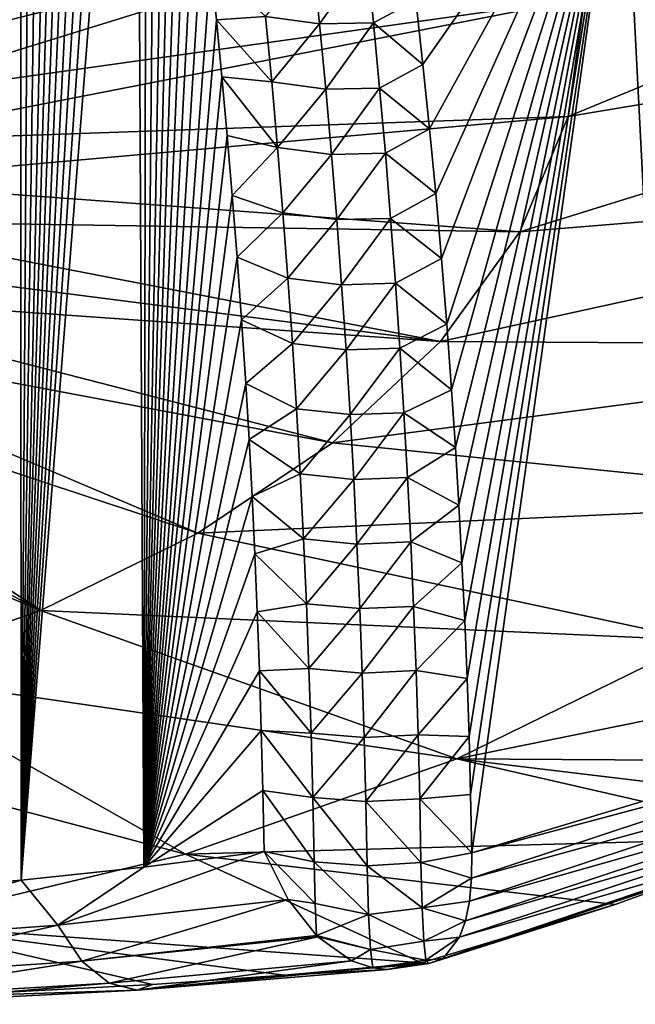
# Model space of a CAD drawing. Header units: metres. Extents: x -109 to 109, y -452 to 89.
# Tile 419 of 656: x 83.18 to 88.63, y -73.63 to -64.92. Entities that reach past the tile are written whole.
import ezdxf

# ---------------------------------------------------------------- set-up
doc = ezdxf.new("R2010")
doc.units = ezdxf.units.M
doc.layers.add('solid_k244270000c71_000_01_01', color=7, linetype='CONTINUOUS')

msp = doc.modelspace()

# ---------------------------------------------------------------- linework, layer by layer
at = {"layer": 'solid_k244270000c71_000_01_01'}
for points in [[(82.094749, -72.624504, 25.099007), (83.060974, -54.108059, 12.660812), (83.185005, -54.591045, 12.915944)], [(83.193443, -72.531944, 24.562874), (82.094749, -72.624504, 25.099007), (83.185005, -54.591045, 12.915944)], [(83.193443, -72.531944, 24.562874), (83.185005, -54.591045, 12.915944), (83.308792, -55.09119, 13.181071)], [(83.193443, -72.531944, 24.562874), (83.308792, -55.09119, 13.181071), (83.431999, -55.609825, 13.457208)], [(83.193443, -72.531944, 24.562874), (83.431999, -55.609825, 13.457208), (83.554153, -56.148964, 13.745919)], [(83.193443, -72.531944, 24.562874), (83.554153, -56.148964, 13.745919), (83.65126, -56.594597, 13.985593)], [(83.193443, -72.531944, 24.562874), (83.65126, -56.594597, 13.985593), (83.747849, -57.052734, 14.23285)], [(83.193443, -72.531944, 24.562874), (83.747849, -57.052734, 14.23285), (83.843575, -57.524601, 14.488676)], [(83.193443, -72.531944, 24.562874), (83.843575, -57.524601, 14.488676), (83.938095, -58.011406, 14.754061)], [(83.193443, -72.531944, 24.562874), (83.938095, -58.011406, 14.754061), (84.031525, -58.512817, 15.028746)], [(83.193443, -72.531944, 24.562874), (84.031525, -58.512817, 15.028746), (84.124084, -59.028061, 15.312122)], [(83.193443, -72.531944, 24.562874), (84.124084, -59.028061, 15.312122), (84.215309, -59.558628, 15.60545)], [(84.278702, -72.417961, 23.920357), (83.193443, -72.531944, 24.562874), (84.215309, -59.558628, 15.60545)], [(84.278702, -72.417961, 23.920357), (84.215309, -59.558628, 15.60545), (84.30471, -60.106041, 15.910009)], [(84.278702, -72.417961, 23.920357), (84.30471, -60.106041, 15.910009), (84.392258, -60.670635, 16.226086)], [(84.278702, -72.417961, 23.920357), (84.392258, -60.670635, 16.226086), (84.478477, -61.250912, 16.552425)], [(84.278702, -72.417961, 23.920357), (84.478477, -61.250912, 16.552425), (84.548859, -61.747524, 16.833204)], [(84.278702, -72.417961, 23.920357), (84.548859, -61.747524, 16.833204), (84.617462, -62.257015, 17.122959)], [(88.974251, -71.752228, 23.865316), (88.514854, -62.790352, 18.561483), (90.404182, -62.047565, 19.531033)], [(84.278702, -72.417961, 23.920357), (84.617462, -62.257015, 17.122959), (84.683891, -62.780327, 17.422577)], [(84.278702, -72.417961, 23.920357), (84.683891, -62.780327, 17.422577), (84.748627, -63.316246, 17.731009)], [(86.750732, -65.315285, 18.837416), (86.687927, -64.747581, 18.505867), (88.514854, -62.790352, 18.561483)], [(86.809395, -65.884132, 19.171818), (86.750732, -65.315285, 18.837416), (88.514854, -62.790352, 18.561483)], [(86.863998, -66.456093, 19.51022), (86.809395, -65.884132, 19.171818), (88.514854, -62.790352, 18.561483)], [(86.914711, -67.032784, 19.853674), (86.863998, -66.456093, 19.51022), (88.514854, -62.790352, 18.561483)], [(86.961418, -67.612877, 20.201494), (86.914711, -67.032784, 19.853674), (88.514854, -62.790352, 18.561483)], [(87.004028, -68.19503, 20.552969), (86.961418, -67.612877, 20.201494), (88.514854, -62.790352, 18.561483)], [(87.037895, -68.705078, 20.862928), (87.004028, -68.19503, 20.552969), (88.514854, -62.790352, 18.561483)], [(87.06852, -69.214935, 21.174683), (87.037895, -68.705078, 20.862928), (88.514854, -62.790352, 18.561483)], [(87.095909, -69.72538, 21.488689), (87.06852, -69.214935, 21.174683), (88.514854, -62.790352, 18.561483)], [(87.120033, -70.236748, 21.805162), (87.095909, -69.72538, 21.488689), (88.514854, -62.790352, 18.561483)], [(87.140877, -70.749008, 22.124111), (87.120033, -70.236748, 21.805162), (88.514854, -62.790352, 18.561483)], [(87.158417, -71.262146, 22.445545), (87.140877, -70.749008, 22.124111), (88.514854, -62.790352, 18.561483)], [(87.17263, -71.776146, 22.769474), (87.158417, -71.262146, 22.445545), (88.514854, -62.790352, 18.561483)], [(87.183487, -72.29097, 23.095911), (87.17263, -71.776146, 22.769474), (88.514854, -62.790352, 18.561483)], [(88.974251, -71.752228, 23.865316), (87.183487, -72.29097, 23.095911), (88.514854, -62.790352, 18.561483)], [(94.451401, -63.129051, 44.203438), (88.180367, -64.72657, 45.322033), (88.03656, -65.774612, 43.825268)], [(94.230385, -64.739777, 41.90308), (94.451401, -63.129051, 44.203438), (88.03656, -65.774612, 43.825268)], [(84.278702, -72.417961, 23.920357), (84.748627, -63.316246, 17.731009), (84.811852, -63.864346, 18.047886)], [(81.569176, -64.919289, 46.98225), (81.682823, -65.274986, 46.474258), (88.03656, -63.678524, 46.818798)], [(81.682823, -65.274986, 46.474258), (81.720886, -65.635933, 45.958775), (88.03656, -63.678524, 46.818798)], [(88.03656, -63.678524, 46.818798), (81.720886, -65.635933, 45.958775), (88.180367, -64.72657, 45.322033)], [(84.278702, -72.417961, 23.920357), (84.811852, -63.864346, 18.047886), (84.873016, -64.426109, 18.374557)], [(85.777237, -64.375748, 18.078131), (85.835548, -64.955063, 18.413174), (85.357361, -64.890038, 18.447145)], [(86.25544, -64.369942, 18.136011), (85.835548, -64.955063, 18.413174), (85.777237, -64.375748, 18.078131)], [(86.313385, -64.94812, 18.46867), (85.835548, -64.955063, 18.413174), (86.25544, -64.369942, 18.136011)], [(86.313385, -64.94812, 18.46867), (86.25544, -64.369942, 18.136011), (86.687927, -64.747581, 18.505867)], [(84.278702, -72.417961, 23.920357), (84.873016, -64.426109, 18.374557), (84.92337, -64.919624, 18.66338)], [(85.357361, -64.890038, 18.447145), (84.92337, -64.919624, 18.66338), (84.873016, -64.426109, 18.374557)], [(81.682823, -65.996857, 45.443314), (88.180367, -64.72657, 45.322033), (81.720886, -65.635933, 45.958775)], [(81.682823, -65.996857, 45.443314), (88.03656, -65.774612, 43.825268), (88.180367, -64.72657, 45.322033)], [(86.313385, -64.94812, 18.46867), (86.687927, -64.747581, 18.505867), (86.750732, -65.315285, 18.837416)], [(94.230385, -64.739777, 41.90308), (88.03656, -65.774612, 43.825268), (87.608688, -66.796852, 42.36536)], [(93.572792, -66.310844, 39.659367), (94.230385, -64.739777, 41.90308), (87.608688, -66.796852, 42.36536)], [(85.357361, -64.890038, 18.447145), (85.412697, -65.470627, 18.786919), (84.92337, -64.919624, 18.66338)], [(85.835548, -64.955063, 18.413174), (85.412697, -65.470627, 18.786919), (85.357361, -64.890038, 18.447145)], [(84.278702, -72.417961, 23.920357), (84.92337, -64.919624, 18.66338), (84.971443, -65.425209, 18.961245)], [(85.412697, -65.470627, 18.786919), (84.971443, -65.425209, 18.961245), (84.92337, -64.919624, 18.66338)], [(85.835548, -64.955063, 18.413174), (85.889977, -65.533615, 18.750151), (85.412697, -65.470627, 18.786919)], [(86.313385, -64.94812, 18.46867), (85.889977, -65.533615, 18.750151), (85.835548, -64.955063, 18.413174)], [(86.367477, -65.525452, 18.803318), (85.889977, -65.533615, 18.750151), (86.313385, -64.94812, 18.46867)], [(86.367477, -65.525452, 18.803318), (86.313385, -64.94812, 18.46867), (86.750732, -65.315285, 18.837416)], [(86.367477, -65.525452, 18.803318), (86.750732, -65.315285, 18.837416), (86.809395, -65.884132, 19.171818)], [(84.278702, -72.417961, 23.920357), (84.971443, -65.425209, 18.961245), (85.017349, -65.944, 19.268854)], [(85.464157, -66.050499, 19.128576), (85.017349, -65.944, 19.268854), (84.971443, -65.425209, 18.961245)], [(85.412697, -65.470627, 18.786919), (85.464157, -66.050499, 19.128576), (84.971443, -65.425209, 18.961245)], [(85.889977, -65.533615, 18.750151), (85.464157, -66.050499, 19.128576), (85.412697, -65.470627, 18.786919)], [(85.889977, -65.533615, 18.750151), (85.94059, -66.111374, 19.089058), (85.464157, -66.050499, 19.128576)], [(86.367477, -65.525452, 18.803318), (85.94059, -66.111374, 19.089058), (85.889977, -65.533615, 18.750151)], [(86.417778, -66.101913, 19.139952), (85.94059, -66.111374, 19.089058), (86.367477, -65.525452, 18.803318)], [(86.417778, -66.101913, 19.139952), (86.367477, -65.525452, 18.803318), (86.809395, -65.884132, 19.171818)], [(81.569191, -66.352547, 44.935341), (87.608688, -66.796852, 42.36536), (88.03656, -65.774612, 43.825268)], [(81.682823, -65.996857, 45.443314), (81.569191, -66.352547, 44.935341), (88.03656, -65.774612, 43.825268)], [(84.278702, -72.417961, 23.920357), (85.017349, -65.944, 19.268854), (85.061913, -66.476257, 19.585871)], [(85.464157, -66.050499, 19.128576), (85.061913, -66.476257, 19.585871), (85.017349, -65.944, 19.268854)], [(86.417778, -66.101913, 19.139952), (86.809395, -65.884132, 19.171818), (86.863998, -66.456093, 19.51022)], [(85.464157, -66.050499, 19.128576), (85.51178, -66.629623, 19.472109), (85.061913, -66.476257, 19.585871)], [(85.94059, -66.111374, 19.089058), (85.51178, -66.629623, 19.472109), (85.464157, -66.050499, 19.128576)], [(85.94059, -66.111374, 19.089058), (85.987434, -66.688309, 19.429892), (85.51178, -66.629623, 19.472109)], [(86.417778, -66.101913, 19.139952), (85.987434, -66.688309, 19.429892), (85.94059, -66.111374, 19.089058)], [(86.46434, -66.677475, 19.478567), (85.987434, -66.688309, 19.429892), (86.417778, -66.101913, 19.139952)], [(86.46434, -66.677475, 19.478567), (86.417778, -66.101913, 19.139952), (86.863998, -66.456093, 19.51022)], [(81.569191, -66.352547, 44.935341), (81.38163, -66.697792, 44.44228), (87.608688, -66.796852, 42.36536)], [(93.572792, -66.310844, 39.659367), (87.608688, -66.796852, 42.36536), (86.90728, -67.76812, 40.978252)], [(92.494812, -67.803566, 37.527542), (93.572792, -66.310844, 39.659367), (86.90728, -67.76812, 40.978252)], [(86.46434, -66.677475, 19.478567), (86.863998, -66.456093, 19.51022), (86.914711, -67.032784, 19.853674)], [(84.278702, -72.417961, 23.920357), (85.061913, -66.476257, 19.585871), (85.104607, -67.020348, 19.911589)], [(85.51178, -66.629623, 19.472109), (85.104607, -67.020348, 19.911589), (85.061913, -66.476257, 19.585871)], [(85.51178, -66.629623, 19.472109), (85.555611, -67.20797, 19.817514), (85.104607, -67.020348, 19.911589)], [(85.987434, -66.688309, 19.429892), (85.555611, -67.20797, 19.817514), (85.51178, -66.629623, 19.472109)], [(81.38163, -66.697792, 44.44228), (81.122879, -67.027557, 43.971325), (86.90728, -67.76812, 40.978252)], [(81.38163, -66.697792, 44.44228), (86.90728, -67.76812, 40.978252), (87.608688, -66.796852, 42.36536)], [(85.987434, -66.688309, 19.429892), (86.030556, -67.264389, 19.772648), (85.555611, -67.20797, 19.817514)], [(86.46434, -66.677475, 19.478567), (86.030556, -67.264389, 19.772648), (85.987434, -66.688309, 19.429892)], [(86.50721, -67.252113, 19.81916), (86.030556, -67.264389, 19.772648), (86.46434, -66.677475, 19.478567)], [(86.50721, -67.252113, 19.81916), (86.46434, -66.677475, 19.478567), (86.914711, -67.032784, 19.853674)], [(81.122879, -67.027557, 43.971325), (80.796722, -67.337029, 43.529358), (86.90728, -67.76812, 40.978252)], [(84.278702, -72.417961, 23.920357), (85.104607, -67.020348, 19.911589), (85.144821, -67.574547, 20.245314)], [(85.555611, -67.20797, 19.817514), (85.144821, -67.574547, 20.245314), (85.104607, -67.020348, 19.911589)], [(86.50721, -67.252113, 19.81916), (86.914711, -67.032784, 19.853674), (86.961418, -67.612877, 20.201494)], [(85.555611, -67.20797, 19.817514), (85.595711, -67.7855, 20.164785), (85.144821, -67.574547, 20.245314)], [(86.030556, -67.264389, 19.772648), (85.595711, -67.7855, 20.164785), (85.555611, -67.20797, 19.817514)], [(86.50721, -67.252113, 19.81916), (86.070015, -67.839577, 20.117323), (86.030556, -67.264389, 19.772648)], [(86.546432, -67.825798, 20.16173), (86.070015, -67.839577, 20.117323), (86.50721, -67.252113, 19.81916)], [(86.546432, -67.825798, 20.16173), (86.50721, -67.252113, 19.81916), (86.961418, -67.612877, 20.201494)], [(80.796722, -67.337029, 43.529358), (80.407913, -67.621689, 43.122822), (85.949615, -68.664482, 39.698105)], [(80.796722, -67.337029, 43.529358), (85.949615, -68.664482, 39.698105), (86.90728, -67.76812, 40.978252)], [(86.030556, -67.264389, 19.772648), (86.070015, -67.839577, 20.117323), (85.595711, -67.7855, 20.164785)], [(84.278702, -72.417961, 23.920357), (85.144821, -67.574547, 20.245314), (85.181961, -68.137138, 20.586351)], [(85.595711, -67.7855, 20.164785), (85.181961, -68.137138, 20.586351), (85.144821, -67.574547, 20.245314)], [(80.407913, -67.621689, 43.122822), (79.96212, -67.877388, 42.757645), (84.759262, -69.46389, 38.556438)], [(80.407913, -67.621689, 43.122822), (84.759262, -69.46389, 38.556438), (85.949615, -68.664482, 39.698105)], [(86.546432, -67.825798, 20.16173), (86.961418, -67.612877, 20.201494), (87.004028, -68.19503, 20.552969)], [(92.494812, -67.803566, 37.527542), (86.90728, -67.76812, 40.978252), (85.949615, -68.664482, 39.698105)], [(85.595711, -67.7855, 20.164785), (85.632126, -68.362167, 20.51392), (85.181961, -68.137138, 20.586351)], [(86.070015, -67.839577, 20.117323), (85.632126, -68.362167, 20.51392), (85.595711, -67.7855, 20.164785)], [(86.070015, -67.839577, 20.117323), (86.105843, -68.413849, 20.463911), (85.632126, -68.362167, 20.51392)], [(91.022987, -69.181183, 35.560101), (92.494812, -67.803566, 37.527542), (85.949615, -68.664482, 39.698105)], [(86.546432, -67.825798, 20.16173), (86.105843, -68.413849, 20.463911), (86.070015, -67.839577, 20.117323)], [(86.582054, -68.398491, 20.506269), (86.105843, -68.413849, 20.463911), (86.546432, -67.825798, 20.16173)], [(86.582054, -68.398491, 20.506269), (86.546432, -67.825798, 20.16173), (87.004028, -68.19503, 20.552969)], [(79.96212, -67.877388, 42.757645), (79.465836, -68.100403, 42.43914), (83.365547, -70.146645, 37.581364)], [(79.96212, -67.877388, 42.757645), (83.365547, -70.146645, 37.581364), (84.759262, -69.46389, 38.556438)], [(79.465836, -68.100403, 42.43914), (78.9263, -68.287483, 42.171959), (83.365547, -70.146645, 37.581364)], [(84.278702, -72.417961, 23.920357), (85.181961, -68.137138, 20.586351), (85.211449, -68.634933, 20.890219)], [(85.632126, -68.362167, 20.51392), (85.211449, -68.634933, 20.890219), (85.181961, -68.137138, 20.586351)], [(86.582054, -68.398491, 20.506269), (87.004028, -68.19503, 20.552969), (87.037895, -68.705078, 20.862928)], [(78.9263, -68.287483, 42.171959), (81.802773, -70.695938, 36.796886), (83.365547, -70.146645, 37.581364)], [(85.632126, -68.362167, 20.51392), (85.664886, -68.937958, 20.864908), (85.211449, -68.634933, 20.890219)], [(86.105843, -68.413849, 20.463911), (85.664886, -68.937958, 20.864908), (85.632126, -68.362167, 20.51392)], [(86.105843, -68.413849, 20.463911), (86.138092, -68.987167, 20.812407), (85.664886, -68.937958, 20.864908)], [(86.582054, -68.398491, 20.506269), (86.138092, -68.987167, 20.812407), (86.105843, -68.413849, 20.463911)], [(86.614128, -68.970184, 20.852776), (86.138092, -68.987167, 20.812407), (86.582054, -68.398491, 20.506269)], [(86.614128, -68.970184, 20.852776), (86.582054, -68.398491, 20.506269), (87.037895, -68.705078, 20.862928)], [(84.278702, -72.417961, 23.920357), (85.211449, -68.634933, 20.890219), (85.237961, -69.13736, 21.198978)], [(85.664886, -68.937958, 20.864908), (85.237961, -69.13736, 21.198978), (85.211449, -68.634933, 20.890219)], [(91.022987, -69.181183, 35.560101), (85.949615, -68.664482, 39.698105), (84.759262, -69.46389, 38.556438)], [(86.614128, -68.970184, 20.852776), (87.037895, -68.705078, 20.862928), (87.06852, -69.214935, 21.174683)], [(85.664886, -68.937958, 20.864908), (85.694023, -69.512825, 21.217747), (85.237961, -69.13736, 21.198978)], [(86.138092, -68.987167, 20.812407), (85.694023, -69.512825, 21.217747), (85.664886, -68.937958, 20.864908)], [(86.138092, -68.987167, 20.812407), (86.166786, -69.559509, 21.162806), (85.694023, -69.512825, 21.217747)], [(86.614128, -68.970184, 20.852776), (86.166786, -69.559509, 21.162806), (86.138092, -68.987167, 20.812407)], [(86.642677, -69.54084, 21.201242), (86.166786, -69.559509, 21.162806), (86.614128, -68.970184, 20.852776)], [(86.642677, -69.54084, 21.201242), (86.614128, -68.970184, 20.852776), (87.06852, -69.214935, 21.174683)], [(84.278702, -72.417961, 23.920357), (85.237961, -69.13736, 21.198978), (85.262009, -69.645813, 21.513224)], [(85.694023, -69.512825, 21.217747), (85.262009, -69.645813, 21.513224), (85.237961, -69.13736, 21.198978)], [(89.193558, -70.409775, 33.805485), (91.022987, -69.181183, 35.560101), (84.759262, -69.46389, 38.556438)], [(86.642677, -69.54084, 21.201242), (87.06852, -69.214935, 21.174683), (87.095909, -69.72538, 21.488689)], [(89.193558, -70.409775, 33.805485), (84.759262, -69.46389, 38.556438), (83.365547, -70.146645, 37.581364)], [(85.694023, -69.512825, 21.217747), (85.719566, -70.086754, 21.572428), (85.262009, -69.645813, 21.513224)], [(86.166786, -69.559509, 21.162806), (85.719566, -70.086754, 21.572428), (85.694023, -69.512825, 21.217747)], [(86.166786, -69.559509, 21.162806), (86.191948, -70.130859, 21.515102), (85.719566, -70.086754, 21.572428)], [(86.642677, -69.54084, 21.201242), (86.191948, -70.130859, 21.515102), (86.166786, -69.559509, 21.162806)], [(86.667717, -70.110443, 21.551666), (86.191948, -70.130859, 21.515102), (86.642677, -69.54084, 21.201242)], [(86.667717, -70.110443, 21.551666), (86.642677, -69.54084, 21.201242), (87.095909, -69.72538, 21.488689)], [(84.278702, -72.417961, 23.920357), (85.262009, -69.645813, 21.513224), (85.283638, -70.160408, 21.833012)], [(85.719566, -70.086754, 21.572428), (85.283638, -70.160408, 21.833012), (85.262009, -69.645813, 21.513224)], [(86.667717, -70.110443, 21.551666), (87.095909, -69.72538, 21.488689), (87.120033, -70.236748, 21.805162)], [(85.719566, -70.086754, 21.572428), (85.741539, -70.659721, 21.928946), (85.283638, -70.160408, 21.833012)], [(86.191948, -70.130859, 21.515102), (85.741539, -70.659721, 21.928946), (85.719566, -70.086754, 21.572428)], [(86.191948, -70.130859, 21.515102), (86.2136, -70.701187, 21.869289), (85.741539, -70.659721, 21.928946)], [(86.667717, -70.110443, 21.551666), (86.2136, -70.701187, 21.869289), (86.191948, -70.130859, 21.515102)], [(86.689278, -70.678963, 21.904043), (86.2136, -70.701187, 21.869289), (86.667717, -70.110443, 21.551666)], [(86.689278, -70.678963, 21.904043), (86.667717, -70.110443, 21.551666), (87.120033, -70.236748, 21.805162)], [(87.051567, -71.459091, 32.306904), (83.365547, -70.146645, 37.581364), (81.802773, -70.695938, 36.796886)], [(87.051567, -71.459091, 32.306904), (89.193558, -70.409775, 33.805485), (83.365547, -70.146645, 37.581364)], [(84.278702, -72.417961, 23.920357), (85.283638, -70.160408, 21.833012), (85.302849, -70.681129, 22.15835)], [(85.741539, -70.659721, 21.928946), (85.302849, -70.681129, 22.15835), (85.283638, -70.160408, 21.833012)], [(86.689278, -70.678963, 21.904043), (87.120033, -70.236748, 21.805162), (87.140877, -70.749008, 22.124111)], [(90.790031, -70.700806, 31.51808), (89.193558, -70.409775, 33.805485), (87.051567, -71.459091, 32.306904)], [(84.649765, -72.303299, 31.101254), (81.802773, -70.695938, 36.796886), (80.109428, -71.098251, 36.222328)], [(84.649765, -72.303299, 31.101254), (87.051567, -71.459091, 32.306904), (81.802773, -70.695938, 36.796886)], [(84.278702, -72.417961, 23.920357), (85.302849, -70.681129, 22.15835), (85.319649, -71.207993, 22.489248)], [(85.741539, -70.659721, 21.928946), (85.759956, -71.231689, 22.287291), (85.302849, -70.681129, 22.15835)], [(85.759956, -71.231689, 22.287291), (85.319649, -71.207993, 22.489248), (85.302849, -70.681129, 22.15835)], [(86.2136, -70.701187, 21.869289), (85.759956, -71.231689, 22.287291), (85.741539, -70.659721, 21.928946)], [(86.2136, -70.701187, 21.869289), (86.231766, -71.27047, 22.225363), (85.759956, -71.231689, 22.287291)], [(86.689278, -70.678963, 21.904043), (86.231766, -71.27047, 22.225363), (86.2136, -70.701187, 21.869289)], [(86.707375, -71.246391, 22.258366), (86.231766, -71.27047, 22.225363), (86.689278, -70.678963, 21.904043)], [(86.707375, -71.246391, 22.258366), (86.689278, -70.678963, 21.904043), (87.140877, -70.749008, 22.124111)], [(90.315147, -71.481232, 29.249319), (90.790031, -70.700806, 31.51808), (87.051567, -71.459091, 32.306904)], [(86.707375, -71.246391, 22.258366), (87.140877, -70.749008, 22.124111), (87.158417, -71.262146, 22.445545)], [(82.047287, -72.9216, 30.218224), (84.649765, -72.303299, 31.101254), (80.109428, -71.098251, 36.222328)], [(84.278702, -72.417961, 23.920357), (85.319649, -71.207993, 22.489248), (85.334045, -71.740974, 22.825712)], [(85.774849, -71.802628, 22.647457), (85.334045, -71.740974, 22.825712), (85.319649, -71.207993, 22.489248)], [(85.759956, -71.231689, 22.287291), (85.774849, -71.802628, 22.647457), (85.319649, -71.207993, 22.489248)], [(86.231766, -71.27047, 22.225363), (85.774849, -71.802628, 22.647457), (85.759956, -71.231689, 22.287291)], [(86.707375, -71.246391, 22.258366), (86.246475, -71.838676, 22.583313), (86.231766, -71.27047, 22.225363)], [(86.722046, -71.812698, 22.61463), (86.246475, -71.838676, 22.583313), (86.707375, -71.246391, 22.258366)], [(86.722046, -71.812698, 22.61463), (86.707375, -71.246391, 22.258366), (87.158417, -71.262146, 22.445545)], [(86.722046, -71.812698, 22.61463), (87.158417, -71.262146, 22.445545), (87.17263, -71.776146, 22.769474)], [(86.231766, -71.27047, 22.225363), (86.246475, -71.838676, 22.583313), (85.774849, -71.802628, 22.647457)], [(90.678429, -71.358078, 24.914995), (87.181747, -72.516006, 23.261276), (87.183487, -72.29097, 23.095911)], [(90.678429, -71.358078, 24.914995), (90.652634, -71.562492, 25.103697), (87.181747, -72.516006, 23.261276)], [(90.678429, -71.358078, 24.914995), (87.183487, -72.29097, 23.095911), (88.974251, -71.752228, 23.865316)], [(90.090057, -72.156067, 26.5133), (87.051567, -71.459091, 32.306904), (84.649765, -72.303299, 31.101254)], [(90.166176, -71.833229, 27.958918), (90.315147, -71.481232, 29.249319), (87.051567, -71.459091, 32.306904)], [(90.090057, -72.156067, 26.5133), (90.166176, -71.833229, 27.958918), (87.051567, -71.459091, 32.306904)], [(90.652634, -71.562492, 25.103697), (87.162315, -72.718338, 23.453001), (87.181747, -72.516006, 23.261276)], [(90.652634, -71.562492, 25.103697), (90.605225, -71.741707, 25.31295), (87.162315, -72.718338, 23.453001)], [(84.278702, -72.417961, 23.920357), (85.334045, -71.740974, 22.825712), (85.346046, -72.280075, 23.167746)], [(85.786232, -72.372528, 23.009438), (85.346046, -72.280075, 23.167746), (85.334045, -71.740974, 22.825712)], [(85.774849, -71.802628, 22.647457), (85.786232, -72.372528, 23.009438), (85.334045, -71.740974, 22.825712)], [(86.722046, -71.812698, 22.61463), (87.17263, -71.776146, 22.769474), (87.183487, -72.29097, 23.095911)], [(90.605225, -71.741707, 25.31295), (87.12661, -72.893661, 23.667772), (87.162315, -72.718338, 23.453001)], [(90.605225, -71.741707, 25.31295), (90.537125, -71.892082, 25.538561), (87.12661, -72.893661, 23.667772)], [(86.257736, -72.405792, 22.943136), (85.786232, -72.372528, 23.009438), (85.774849, -71.802628, 22.647457)], [(86.246475, -71.838676, 22.583313), (86.257736, -72.405792, 22.943136), (85.774849, -71.802628, 22.647457)], [(86.733307, -72.377861, 22.972828), (86.246475, -71.838676, 22.583313), (86.722046, -71.812698, 22.61463)], [(86.733307, -72.377861, 22.972828), (86.257736, -72.405792, 22.943136), (86.246475, -71.838676, 22.583313)], [(86.733307, -72.377861, 22.972828), (86.722046, -71.812698, 22.61463), (87.183487, -72.29097, 23.095911)], [(90.537125, -71.892082, 25.538561), (87.075294, -73.038483, 23.901327), (87.12661, -72.893661, 23.667772)], [(90.537125, -71.892082, 25.538561), (90.344612, -72.095184, 26.020901), (87.075294, -73.038483, 23.901327)], [(90.344612, -72.095184, 26.020901), (86.930275, -73.225853, 24.406128), (87.075294, -73.038483, 23.901327)], [(90.344612, -72.095184, 26.020901), (90.172523, -72.15316, 26.365547), (86.930275, -73.225853, 24.406128)], [(88.453484, -72.749977, 25.665112), (90.090057, -72.156067, 26.5133), (84.649765, -72.303299, 31.101254)], [(90.172523, -72.15316, 26.365547), (90.090057, -72.156067, 26.5133), (86.801506, -73.26973, 24.768576)], [(90.172523, -72.15316, 26.365547), (86.801506, -73.26973, 24.768576), (86.930275, -73.225853, 24.406128)], [(86.801506, -73.26973, 24.768576), (90.090057, -72.156067, 26.5133), (88.453484, -72.749977, 25.665112)], [(86.73848, -73.265961, 24.928213), (84.649765, -72.303299, 31.101254), (82.047287, -72.9216, 30.218224)], [(83.518417, -72.932182, 24.753672), (84.278702, -72.417961, 23.920357), (85.346046, -72.280075, 23.167746)], [(85.556198, -72.704643, 23.396851), (83.518417, -72.932182, 24.753672), (85.346046, -72.280075, 23.167746)], [(86.73848, -73.265961, 24.928213), (88.453484, -72.749977, 25.665112), (84.649765, -72.303299, 31.101254)], [(85.795906, -72.740311, 23.312933), (85.346046, -72.280075, 23.167746), (85.786232, -72.372528, 23.009438)], [(85.795906, -72.740311, 23.312933), (85.556198, -72.704643, 23.396851), (85.346046, -72.280075, 23.167746)], [(87.181747, -72.516006, 23.261276), (86.733307, -72.377861, 22.972828), (87.183487, -72.29097, 23.095911)], [(86.269653, -72.837326, 23.313751), (85.786232, -72.372528, 23.009438), (86.257736, -72.405792, 22.943136)], [(85.795906, -72.740311, 23.312933), (85.786232, -72.372528, 23.009438), (86.269653, -72.837326, 23.313751)], [(86.744164, -72.778328, 23.311733), (86.257736, -72.405792, 22.943136), (86.733307, -72.377861, 22.972828)], [(87.181747, -72.516006, 23.261276), (86.744164, -72.778328, 23.311733), (86.733307, -72.377861, 22.972828)], [(83.518417, -72.932182, 24.753672), (83.193443, -72.531944, 24.562874), (84.278702, -72.417961, 23.920357)], [(86.269653, -72.837326, 23.313751), (86.257736, -72.405792, 22.943136), (86.744164, -72.778328, 23.311733)], [(81.295715, -73.093513, 25.776918), (82.094749, -72.624504, 25.099007), (83.193443, -72.531944, 24.562874)], [(83.518417, -72.932182, 24.753672), (81.295715, -73.093513, 25.776918), (83.193443, -72.531944, 24.562874)], [(87.181747, -72.516006, 23.261276), (87.162315, -72.718338, 23.453001), (86.744164, -72.778328, 23.311733)], [(83.732162, -73.248764, 25.116396), (83.518417, -72.932182, 24.753672), (85.556198, -72.704643, 23.396851)], [(85.80864, -73.023277, 23.6975), (83.732162, -73.248764, 25.116396), (85.556198, -72.704643, 23.396851)], [(85.795906, -72.740311, 23.312933), (85.80864, -73.023277, 23.6975), (85.556198, -72.704643, 23.396851)], [(85.795906, -72.740311, 23.312933), (86.269653, -72.837326, 23.313751), (85.80864, -73.023277, 23.6975)], [(87.162315, -72.718338, 23.453001), (87.12661, -72.893661, 23.667772), (86.744164, -72.778328, 23.311733)], [(86.269653, -72.837326, 23.313751), (86.744164, -72.778328, 23.311733), (86.759315, -73.073456, 23.745344)], [(86.801506, -73.26973, 24.768576), (88.453484, -72.749977, 25.665112), (86.73848, -73.265961, 24.928213)], [(87.12661, -72.893661, 23.667772), (86.759315, -73.073456, 23.745344), (86.744164, -72.778328, 23.311733)], [(85.523056, -73.372971, 25.753649), (86.73848, -73.265961, 24.928213), (82.047287, -72.9216, 30.218224)], [(84.356659, -73.456253, 26.424431), (85.523056, -73.372971, 25.753649), (82.047287, -72.9216, 30.218224)], [(82.119873, -73.573326, 27.413731), (84.356659, -73.456253, 26.424431), (82.047287, -72.9216, 30.218224)], [(86.2864, -73.146988, 23.790773), (85.80864, -73.023277, 23.6975), (86.269653, -72.837326, 23.313751)], [(86.2864, -73.146988, 23.790773), (86.269653, -72.837326, 23.313751), (86.759315, -73.073456, 23.745344)], [(87.12661, -72.893661, 23.667772), (87.075294, -73.038483, 23.901327), (86.759315, -73.073456, 23.745344)], [(81.446739, -73.399605, 26.178141), (81.295715, -73.093513, 25.776918), (83.518417, -72.932182, 24.753672)], [(83.732162, -73.248764, 25.116396), (81.446739, -73.399605, 26.178141), (83.518417, -72.932182, 24.753672)], [(85.80864, -73.023277, 23.6975), (85.820114, -73.034439, 23.711613), (83.732162, -73.248764, 25.116396)], [(83.971848, -73.444733, 25.542574), (83.732162, -73.248764, 25.116396), (85.820114, -73.034439, 23.711613)], [(86.11937, -73.246078, 24.089924), (83.971848, -73.444733, 25.542574), (85.820114, -73.034439, 23.711613)], [(86.2864, -73.146988, 23.790773), (85.820114, -73.034439, 23.711613), (85.80864, -73.023277, 23.6975)], [(86.2864, -73.146988, 23.790773), (86.11937, -73.246078, 24.089924), (85.820114, -73.034439, 23.711613)], [(86.2864, -73.146988, 23.790773), (86.759315, -73.073456, 23.745344), (86.777641, -73.241714, 24.242035)], [(87.075294, -73.038483, 23.901327), (86.777641, -73.241714, 24.242035), (86.759315, -73.073456, 23.745344)], [(87.075294, -73.038483, 23.901327), (86.930275, -73.225853, 24.406128), (86.777641, -73.241714, 24.242035)], [(86.2864, -73.146988, 23.790773), (86.306526, -73.309731, 24.335743), (86.11937, -73.246078, 24.089924)], [(86.2864, -73.146988, 23.790773), (86.777641, -73.241714, 24.242035), (86.306526, -73.309731, 24.335743)], [(81.614738, -73.583267, 26.642387), (81.446739, -73.399605, 26.178141), (83.732162, -73.248764, 25.116396)], [(83.971848, -73.444733, 25.542574), (81.614738, -73.583267, 26.642387), (83.732162, -73.248764, 25.116396)], [(84.220856, -73.506477, 26.002638), (83.971848, -73.444733, 25.542574), (86.11937, -73.246078, 24.089924)], [(86.306526, -73.309731, 24.335743), (84.220856, -73.506477, 26.002638), (86.11937, -73.246078, 24.089924)], [(86.433113, -73.324913, 24.505657), (86.73848, -73.265961, 24.928213), (85.523056, -73.372971, 25.753649)], [(86.801506, -73.26973, 24.768576), (86.306526, -73.309731, 24.335743), (86.777641, -73.241714, 24.242035)], [(86.801506, -73.26973, 24.768576), (86.433113, -73.324913, 24.505657), (86.306526, -73.309731, 24.335743)], [(86.801506, -73.26973, 24.768576), (86.73848, -73.265961, 24.928213), (86.433113, -73.324913, 24.505657)], [(86.930275, -73.225853, 24.406128), (86.801506, -73.26973, 24.768576), (86.777641, -73.241714, 24.242035)], [(86.306526, -73.309731, 24.335743), (86.433113, -73.324913, 24.505657), (84.220856, -73.506477, 26.002638)], [(86.433113, -73.324913, 24.505657), (85.523056, -73.372971, 25.753649), (84.220856, -73.506477, 26.002638)], [(84.220856, -73.506477, 26.002638), (85.523056, -73.372971, 25.753649), (84.356659, -73.456253, 26.424431)], [(81.788048, -73.63176, 27.137453), (81.614738, -73.583267, 26.642387), (83.971848, -73.444733, 25.542574)], [(84.220856, -73.506477, 26.002638), (81.788048, -73.63176, 27.137453), (83.971848, -73.444733, 25.542574)], [(84.220856, -73.506477, 26.002638), (82.119873, -73.573326, 27.413731), (81.788048, -73.63176, 27.137453)], [(84.220856, -73.506477, 26.002638), (84.356659, -73.456253, 26.424431), (82.119873, -73.573326, 27.413731)]]:
    msp.add_3dface(points, dxfattribs=at)

doc.saveas('drawing.dxf')
